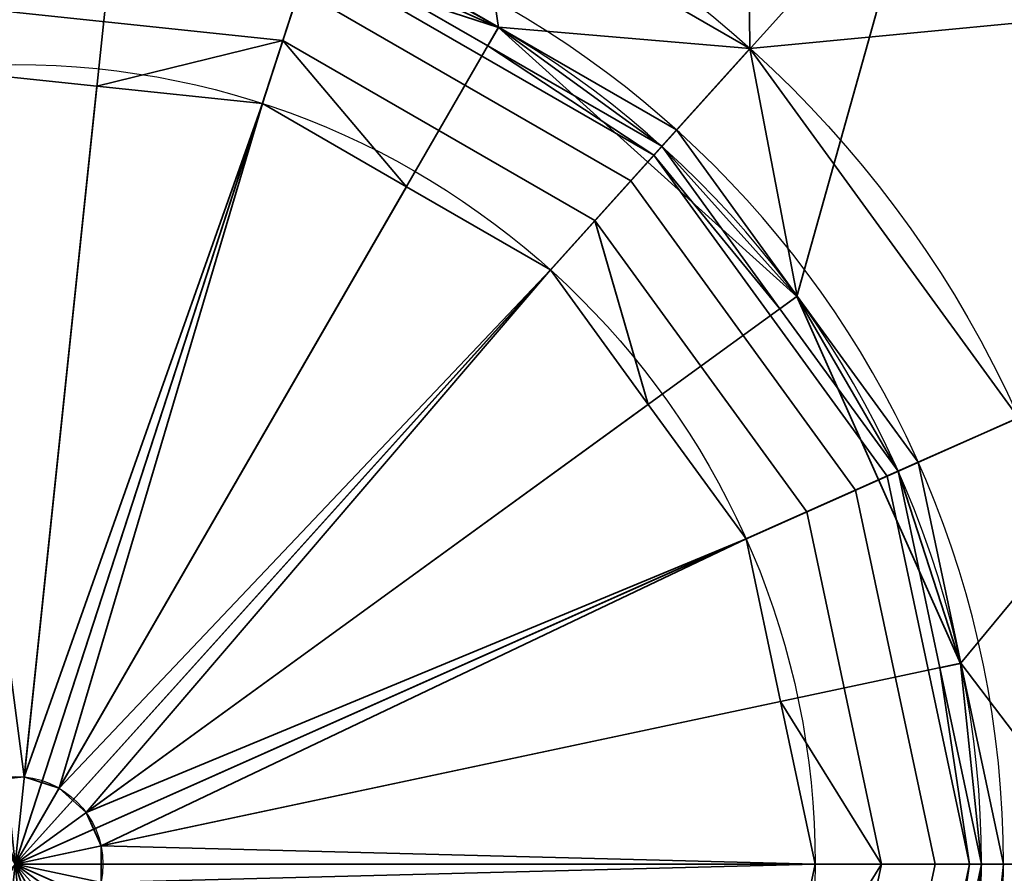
# Model space of a CAD drawing. Header units: millimetres. Extents: x -490 to 6690, y -115 to 132.
# Tile 351 of 656: x 1883.27 to 1887.75, y -35.43 to -31.54. Entities that reach past the tile are written whole.
import ezdxf

# ---------------------------------------------------------------- set-up
doc = ezdxf.new("R2010")
doc.units = ezdxf.units.MM
doc.layers.add('151', color=7, linetype='Continuous', true_color=0xffffff)

# ---------------------------------------------------------------- blocks, each defined once
blk = doc.blocks.new('UG_SURFACE_010')
at = {"layer": '151', "color": 252, "linetype": 'Continuous', "lineweight": 35}
for points in [[(1886.5956, -31.6755, 298), (1884.7951, -30.636, 298), (1883.9451, -28.7777, 298), (1886.575, -29.6322, 298)], [(1887.4321, -30.7466, 324), (1885.1813, -29.4472, 324), (1882.5967, -29.1755, 324), (1883.25, -35.3913, 324)], [(1886.5956, -31.6755, 298), (1886.575, -29.6322, 298), (1888.6299, -31.4825, 298)], [(1889.4165, -32.6458, 323.5), (1887.7666, -30.375, 323.5), (1887.4321, -30.7466, 324), (1888.9596, -32.8492, 324)], [(1885.4508, -31.5793, 298.5), (1884.6406, -31.1115, 298.5), (1884.7951, -30.636, 298), (1886.5956, -31.6755, 298)], [(1883.25, -35.3913, 324), (1889.5, -35.3913, 324), (1888.9596, -32.8492, 324), (1887.4321, -30.7466, 324)], [(1883.25, -35.3913, 320.2058), (1882.7796, -30.9159, 319), (1883.7101, -31.0137, 319)], [(1883.7101, -31.0137, 319), (1884.6406, -31.1115, 319), (1883.25, -35.3913, 320.2058)], [(1883.25, -35.3913, 320.2058), (1884.6406, -31.1115, 319), (1885.4508, -31.5793, 319)], [(1884.6406, -31.1115, 298.5), (1885.4508, -31.5793, 298.5), (1885.4508, -31.5793, 319), (1884.6406, -31.1115, 319)], [(1888.6299, -31.4825, 298), (1889.7547, -34.0086, 298), (1887.8177, -33.3576, 298), (1886.5956, -31.6755, 298)], [(1885.4508, -31.5793, 319), (1886.2611, -32.0471, 319), (1883.25, -35.3913, 320.2058)], [(1886.5956, -31.6755, 298), (1886.2611, -32.0471, 298.5), (1885.4508, -31.5793, 298.5)], [(1886.2611, -32.0471, 319), (1885.4508, -31.5793, 319), (1885.4508, -31.5793, 298.5), (1886.2611, -32.0471, 298.5)], [(1886.811, -32.804, 298.5), (1886.2611, -32.0471, 298.5), (1886.5956, -31.6755, 298)], [(1886.5956, -31.6755, 298), (1887.8177, -33.3576, 298), (1887.3609, -33.5609, 298.5), (1886.811, -32.804, 298.5)], [(1883.25, -35.3913, 320.2058), (1886.2611, -32.0471, 319), (1886.811, -32.804, 319)], [(1886.2611, -32.0471, 298.5), (1886.811, -32.804, 298.5), (1886.811, -32.804, 319), (1886.2611, -32.0471, 319)], [(1886.811, -32.804, 319), (1887.3609, -33.5609, 319), (1883.25, -35.3913, 320.2058)], [(1887.3609, -33.5609, 319), (1886.811, -32.804, 319), (1886.811, -32.804, 298.5), (1887.3609, -33.5609, 298.5)], [(1887.5555, -34.4761, 298.5), (1887.3609, -33.5609, 298.5), (1887.8177, -33.3576, 298), (1888.25, -35.3913, 298)], [(1883.25, -35.3913, 320.2058), (1887.3609, -33.5609, 319), (1887.5555, -34.4761, 319)], [(1887.3609, -33.5609, 298.5), (1887.5555, -34.4761, 298.5), (1887.5555, -34.4761, 319), (1887.3609, -33.5609, 319)], [(1887.5555, -34.4761, 319), (1887.75, -35.3913, 319), (1883.25, -35.3913, 320.2058)], [(1888.25, -35.3913, 298), (1887.75, -35.3913, 298.5), (1887.5555, -34.4761, 298.5)], [(1887.75, -35.3913, 319), (1887.5555, -34.4761, 319), (1887.5555, -34.4761, 298.5), (1887.75, -35.3913, 298.5)], [(1880.125, -40.8039, 324), (1882.5967, -41.607, 324), (1885.1813, -41.3354, 324), (1883.25, -35.3913, 324)], [(1883.7101, -39.7688, 319), (1882.7796, -39.8666, 319), (1883.25, -35.3913, 320.2058)], [(1885.1813, -41.3354, 324), (1887.4321, -40.0359, 324), (1888.9596, -37.9334, 324), (1883.25, -35.3913, 324)], [(1888.9596, -37.9334, 324), (1889.3634, -36.6907, 324), (1889.5, -35.3913, 324), (1883.25, -35.3913, 324)], [(1883.25, -35.3913, 320.2058), (1887.75, -35.3913, 319), (1887.6517, -36.3269, 319)], [(1883.25, -35.3913, 320.2058), (1887.3609, -37.2216, 319), (1886.811, -37.9785, 319)], [(1883.25, -35.3913, 320.2058), (1886.2611, -38.7354, 319), (1885.4508, -39.2032, 319)], [(1883.25, -35.3913, 320.2058), (1884.6406, -39.671, 319), (1883.7101, -39.7688, 319)], [(1885.4508, -39.2032, 319), (1884.6406, -39.671, 319), (1883.25, -35.3913, 320.2058)], [(1886.811, -37.9785, 319), (1886.2611, -38.7354, 319), (1883.25, -35.3913, 320.2058)], [(1887.6517, -36.3269, 319), (1887.3609, -37.2216, 319), (1883.25, -35.3913, 320.2058)], [(1887.6517, -36.3269, 298.5), (1887.75, -35.3913, 298.5), (1888.25, -35.3913, 298), (1888.1407, -36.4308, 298)], [(1887.75, -35.3913, 298.5), (1887.6517, -36.3269, 298.5), (1887.6517, -36.3269, 319), (1887.75, -35.3913, 319)]]:
    blk.add_3dface(points, dxfattribs=at)
blk = doc.blocks.new('UG_SURFACE_011')
at = {"layer": '151', "color": 252, "linetype": 'Continuous', "lineweight": 35}
for points in [[(1880.125, -29.9786, 1742), (1882.5967, -29.1755, 1742), (1885.1813, -29.4472, 1742), (1883.25, -35.3913, 1742)], [(1885.1504, -29.5423, 1778), (1882.6071, -29.275, 1778), (1883.7099, -31.0154, 1778), (1885.45, -31.5807, 1778)], [(1885.1813, -29.4472, 1742), (1887.4321, -30.7466, 1742), (1888.9596, -32.8492, 1742), (1883.25, -35.3913, 1742)], [(1887.3651, -30.8209, 1778), (1885.1504, -29.5423, 1778), (1885.45, -31.5807, 1778), (1886.8097, -32.805, 1778)], [(1887.7666, -30.375, 1742.4999), (1889.4165, -32.6458, 1742.4999), (1888.9596, -32.8492, 1742), (1887.4321, -30.7466, 1742)], [(1887.6679, -30.4847, 1776.5), (1887.4321, -30.7466, 1777), (1888.3064, -31.7176, 1777)], [(1888.3064, -31.7176, 1777), (1888.7109, -31.4237, 1776.5), (1887.6679, -30.4847, 1776.5)], [(1888.3064, -31.7176, 1777), (1887.4321, -30.7466, 1777), (1887.3651, -30.8209, 1777), (1888.2254, -31.7764, 1777)], [(1888.8683, -32.8898, 1778), (1887.3651, -30.8209, 1778), (1886.8097, -32.805, 1778), (1887.5538, -34.4765, 1778)], [(1888.2254, -31.7764, 1777), (1887.3651, -30.8209, 1778), (1888.8683, -32.8898, 1778)], [(1888.2254, -31.7764, 1777), (1887.3651, -30.8209, 1777), (1887.3651, -30.8209, 1778)], [(1885.45, -31.5807, 1778), (1883.7099, -31.0154, 1778), (1884.6097, -31.2066, 1798.0192)], [(1882.8377, -31.4678, 1798.8577), (1884.469, -31.6393, 1798.8577), (1884.5443, -31.408, 1798.6346), (1882.8123, -31.226, 1798.6346)], [(1885.402, -31.664, 1798.0192), (1884.6097, -31.2066, 1798.0192), (1884.5929, -31.2584, 1798.3446), (1886.1578, -32.1619, 1798.3446)], [(1884.6097, -31.2066, 1798.0192), (1885.402, -31.664, 1798.0192), (1885.45, -31.5807, 1778)], [(1884.5443, -31.408, 1798.6346), (1886.0525, -32.2788, 1798.6346), (1886.1578, -32.1619, 1798.3446), (1884.5929, -31.2584, 1798.3446)], [(1884.469, -31.6393, 1798.8577), (1885.8898, -32.4595, 1798.8577), (1886.0525, -32.2788, 1798.6346), (1884.5443, -31.408, 1798.6346)], [(1884.469, -31.6393, 1798.8577), (1882.8377, -31.4678, 1798.8577), (1882.8692, -31.7687, 1798.9894), (1883.6224, -31.8478, 1798.9894)], [(1885.45, -31.5807, 1778), (1885.402, -31.664, 1798.0192), (1886.1942, -32.1214, 1798.0192)], [(1886.1942, -32.1214, 1798.0192), (1886.8097, -32.805, 1778), (1885.45, -31.5807, 1778)], [(1883.6224, -31.8478, 1798.9894), (1884.3756, -31.927, 1798.9894), (1884.469, -31.6393, 1798.8577)], [(1884.469, -31.6393, 1798.8577), (1884.3756, -31.927, 1798.9894), (1885.0315, -32.3057, 1798.9894)], [(1885.0315, -32.3057, 1798.9894), (1885.6874, -32.6843, 1798.9894), (1885.8898, -32.4595, 1798.8577), (1884.469, -31.6393, 1798.8577)], [(1886.1578, -32.1619, 1798.3446), (1886.1942, -32.1214, 1798.0192), (1885.402, -31.664, 1798.0192)], [(1882.8692, -31.7687, 1798.9894), (1883.1264, -35.0108, 1799.8), (1883.2918, -34.9935, 1799.8)], [(1883.2918, -34.9935, 1799.8), (1883.6224, -31.8478, 1798.9894), (1882.8692, -31.7687, 1798.9894)], [(1884.3756, -31.927, 1798.9894), (1883.6224, -31.8478, 1798.9894), (1883.2918, -34.9935, 1799.8)], [(1883.2918, -34.9935, 1799.8), (1883.45, -35.0449, 1799.8), (1884.3756, -31.927, 1798.9894)], [(1883.45, -35.0449, 1799.8), (1885.0315, -32.3057, 1798.9894), (1884.3756, -31.927, 1798.9894)], [(1886.7319, -32.8615, 1798.0192), (1886.1942, -32.1214, 1798.0192), (1886.1578, -32.1619, 1798.3446)], [(1886.1942, -32.1214, 1798.0192), (1886.7319, -32.8615, 1798.0192), (1886.8097, -32.805, 1778)], [(1886.0525, -32.2788, 1798.6346), (1887.0761, -33.6878, 1798.6346), (1887.2199, -33.6238, 1798.3446), (1886.1578, -32.1619, 1798.3446)], [(1886.1578, -32.1619, 1798.3446), (1887.2199, -33.6238, 1798.3446), (1887.2696, -33.6016, 1798.0192), (1886.7319, -32.8615, 1798.0192)], [(1885.6874, -32.6843, 1798.9894), (1885.0315, -32.3057, 1798.9894), (1883.45, -35.0449, 1799.8)], [(1885.8898, -32.4595, 1798.8577), (1886.8539, -33.7867, 1798.8577), (1887.0761, -33.6878, 1798.6346), (1886.0525, -32.2788, 1798.6346)], [(1885.8898, -32.4595, 1798.8577), (1885.6874, -32.6843, 1798.9894), (1886.1325, -33.297, 1798.9894)], [(1886.1325, -33.297, 1798.9894), (1886.5776, -33.9097, 1798.9894), (1886.8539, -33.7867, 1798.8577), (1885.8898, -32.4595, 1798.8577)], [(1883.45, -35.0449, 1799.8), (1883.5737, -35.1561, 1799.8), (1885.6874, -32.6843, 1798.9894)], [(1883.5737, -35.1561, 1799.8), (1886.1325, -33.297, 1798.9894), (1885.6874, -32.6843, 1798.9894)], [(1886.8097, -32.805, 1778), (1886.7319, -32.8615, 1798.0192), (1887.2696, -33.6016, 1798.0192)], [(1887.5538, -34.4765, 1778), (1886.8097, -32.805, 1778), (1887.2696, -33.6016, 1798.0192)], [(1888.9596, -32.8492, 1742), (1889.5, -35.3913, 1742), (1888.9596, -37.9334, 1742), (1883.25, -35.3913, 1742)], [(1887.5538, -34.4765, 1778), (1887.65, -35.3913, 1778), (1889.4, -35.3913, 1778), (1888.8683, -32.8898, 1778)], [(1886.5776, -33.9097, 1798.9894), (1886.1325, -33.297, 1798.9894), (1883.5737, -35.1561, 1799.8)], [(1887.4598, -34.4964, 1798.0192), (1887.2696, -33.6016, 1798.0192), (1887.2199, -33.6238, 1798.3446), (1887.5955, -35.3913, 1798.3446)], [(1887.2696, -33.6016, 1798.0192), (1887.4598, -34.4964, 1798.0192), (1887.5538, -34.4765, 1778)], [(1887.0761, -33.6878, 1798.6346), (1887.4382, -35.3913, 1798.6346), (1887.5955, -35.3913, 1798.3446), (1887.2199, -33.6238, 1798.3446)], [(1886.8539, -33.7867, 1798.8577), (1887.195, -35.3913, 1798.8577), (1887.4382, -35.3913, 1798.6346), (1887.0761, -33.6878, 1798.6346)], [(1887.195, -35.3913, 1798.8577), (1886.8539, -33.7867, 1798.8577), (1886.5776, -33.9097, 1798.9894), (1886.7351, -34.6505, 1798.9894)], [(1886.5776, -33.9097, 1798.9894), (1883.5737, -35.1561, 1799.8), (1883.6412, -35.3081, 1799.8)], [(1883.6412, -35.3081, 1799.8), (1886.7351, -34.6505, 1798.9894), (1886.5776, -33.9097, 1798.9894)], [(1887.5538, -34.4765, 1778), (1887.4598, -34.4964, 1798.0192), (1887.65, -35.3913, 1798.0192)], [(1887.5955, -35.3913, 1798.3446), (1887.65, -35.3913, 1798.0192), (1887.4598, -34.4964, 1798.0192)], [(1887.65, -35.3913, 1798.0192), (1887.65, -35.3913, 1778), (1887.5538, -34.4765, 1778)], [(1886.8926, -35.3913, 1798.9894), (1886.7351, -34.6505, 1798.9894), (1883.6412, -35.3081, 1799.8)], [(1886.7351, -34.6505, 1798.9894), (1886.8926, -35.3913, 1798.9894), (1887.195, -35.3913, 1798.8577)], [(1883.45, -35.0449, 1799.8), (1883.2918, -34.9935, 1799.8), (1883.1264, -35.0108, 1799.8), (1883.25, -35.3913, 1799.8)], [(1883.6412, -35.3081, 1799.8), (1883.5737, -35.1561, 1799.8), (1883.45, -35.0449, 1799.8), (1883.25, -35.3913, 1799.8)], [(1883.5737, -35.6264, 1799.8), (1883.6412, -35.4744, 1799.8), (1883.6412, -35.3081, 1799.8), (1883.25, -35.3913, 1799.8)], [(1886.8926, -35.3913, 1798.9894), (1883.6412, -35.3081, 1799.8), (1883.6412, -35.4744, 1799.8)], [(1885.1813, -41.3354, 1742), (1882.5967, -41.607, 1742), (1880.125, -40.8039, 1742), (1883.25, -35.3913, 1742)], [(1882.9824, -35.6885, 1799.8), (1883.1264, -35.7717, 1799.8), (1883.2918, -35.7891, 1799.8), (1883.25, -35.3913, 1799.8)], [(1883.2918, -35.7891, 1799.8), (1883.45, -35.7377, 1799.8), (1883.5737, -35.6264, 1799.8), (1883.25, -35.3913, 1799.8)], [(1888.9596, -37.9334, 1742), (1887.4321, -40.0359, 1742), (1885.1813, -41.3354, 1742), (1883.25, -35.3913, 1742)], [(1883.6412, -35.4744, 1799.8), (1886.7351, -36.132, 1798.9894), (1886.8926, -35.3913, 1798.9894)], [(1886.7351, -36.132, 1798.9894), (1886.5776, -36.8728, 1798.9894), (1886.8539, -36.9959, 1798.8577), (1887.195, -35.3913, 1798.8577)], [(1887.195, -35.3913, 1798.8577), (1886.8926, -35.3913, 1798.9894), (1886.7351, -36.132, 1798.9894)], [(1887.195, -35.3913, 1798.8577), (1886.8539, -36.9959, 1798.8577), (1887.0761, -37.0948, 1798.6346), (1887.4382, -35.3913, 1798.6346)], [(1887.4382, -35.3913, 1798.6346), (1887.0761, -37.0948, 1798.6346), (1887.2199, -37.1588, 1798.3446), (1887.5955, -35.3913, 1798.3446)], [(1887.5955, -35.3913, 1798.3446), (1887.2199, -37.1588, 1798.3446), (1887.2696, -37.1809, 1798.0192), (1887.4598, -36.2861, 1798.0192)], [(1887.4598, -36.2861, 1798.0192), (1887.65, -35.3913, 1798.0192), (1887.5955, -35.3913, 1798.3446)], [(1887.65, -35.3913, 1798.0192), (1887.4598, -36.2861, 1798.0192), (1887.5538, -36.3061, 1778)], [(1887.5538, -36.3061, 1778), (1887.65, -35.3913, 1778), (1887.65, -35.3913, 1798.0192)], [(1888.8683, -37.8927, 1778), (1889.4, -35.3913, 1778), (1887.65, -35.3913, 1778), (1887.5538, -36.3061, 1778)]]:
    blk.add_3dface(points, dxfattribs=at)
blk = doc.blocks.new('UG_SURFACE_012')
at = {"layer": '151', "color": 252, "linetype": 'Continuous', "lineweight": 35}
for points in [[(1886.5956, -31.6755, 1778), (1884.7951, -30.636, 1778), (1883.9451, -28.7777, 1778), (1886.575, -29.6322, 1778)], [(1887.4321, -30.7466, 1804), (1885.1813, -29.4472, 1804), (1882.5967, -29.1755, 1804), (1883.25, -35.3913, 1804)], [(1886.5956, -31.6755, 1778), (1886.575, -29.6322, 1778), (1888.6299, -31.4825, 1778)], [(1889.4165, -32.6458, 1803.5001), (1887.7666, -30.375, 1803.5001), (1887.4321, -30.7466, 1804), (1888.9596, -32.8492, 1804)], [(1885.4508, -31.5793, 1778.5), (1884.6406, -31.1115, 1778.5), (1884.7951, -30.636, 1778), (1886.5956, -31.6755, 1778)], [(1883.25, -35.3913, 1804), (1889.5, -35.3913, 1804), (1888.9596, -32.8492, 1804), (1887.4321, -30.7466, 1804)], [(1883.25, -35.3913, 1800.2058), (1882.7796, -30.9159, 1799), (1883.7101, -31.0137, 1799)], [(1883.7101, -31.0137, 1799), (1884.6406, -31.1115, 1799), (1883.25, -35.3913, 1800.2058)], [(1883.25, -35.3913, 1800.2058), (1884.6406, -31.1115, 1799), (1885.4508, -31.5793, 1799)], [(1884.6406, -31.1115, 1778.5), (1885.4508, -31.5793, 1778.5), (1885.4508, -31.5793, 1799), (1884.6406, -31.1115, 1799)], [(1888.6299, -31.4825, 1778), (1889.7547, -34.0086, 1778), (1887.8177, -33.3576, 1778), (1886.5956, -31.6755, 1778)], [(1885.4508, -31.5793, 1799), (1886.2611, -32.0471, 1799), (1883.25, -35.3913, 1800.2058)], [(1886.5956, -31.6755, 1778), (1886.2611, -32.0471, 1778.5), (1885.4508, -31.5793, 1778.5)], [(1886.2611, -32.0471, 1799), (1885.4508, -31.5793, 1799), (1885.4508, -31.5793, 1778.5), (1886.2611, -32.0471, 1778.5)], [(1886.811, -32.804, 1778.5), (1886.2611, -32.0471, 1778.5), (1886.5956, -31.6755, 1778)], [(1886.5956, -31.6755, 1778), (1887.8177, -33.3576, 1778), (1887.3609, -33.5609, 1778.5), (1886.811, -32.804, 1778.5)], [(1883.25, -35.3913, 1800.2058), (1886.2611, -32.0471, 1799), (1886.811, -32.804, 1799)], [(1886.2611, -32.0471, 1778.5), (1886.811, -32.804, 1778.5), (1886.811, -32.804, 1799), (1886.2611, -32.0471, 1799)], [(1886.811, -32.804, 1799), (1887.3609, -33.5609, 1799), (1883.25, -35.3913, 1800.2058)], [(1887.3609, -33.5609, 1799), (1886.811, -32.804, 1799), (1886.811, -32.804, 1778.5), (1887.3609, -33.5609, 1778.5)], [(1887.5555, -34.4761, 1778.5), (1887.3609, -33.5609, 1778.5), (1887.8177, -33.3576, 1778), (1888.25, -35.3913, 1778)], [(1883.25, -35.3913, 1800.2058), (1887.3609, -33.5609, 1799), (1887.5555, -34.4761, 1799)], [(1887.3609, -33.5609, 1778.5), (1887.5555, -34.4761, 1778.5), (1887.5555, -34.4761, 1799), (1887.3609, -33.5609, 1799)], [(1887.5555, -34.4761, 1799), (1887.75, -35.3913, 1799), (1883.25, -35.3913, 1800.2058)], [(1888.25, -35.3913, 1778), (1887.75, -35.3913, 1778.5), (1887.5555, -34.4761, 1778.5)], [(1887.75, -35.3913, 1799), (1887.5555, -34.4761, 1799), (1887.5555, -34.4761, 1778.5), (1887.75, -35.3913, 1778.5)], [(1880.125, -40.8039, 1804), (1882.5967, -41.607, 1804), (1885.1813, -41.3354, 1804), (1883.25, -35.3913, 1804)], [(1883.7101, -39.7688, 1799), (1882.7796, -39.8666, 1799), (1883.25, -35.3913, 1800.2058)], [(1885.1813, -41.3354, 1804), (1887.4321, -40.0359, 1804), (1888.9596, -37.9334, 1804), (1883.25, -35.3913, 1804)], [(1888.9596, -37.9334, 1804), (1889.3634, -36.6907, 1804), (1889.5, -35.3913, 1804), (1883.25, -35.3913, 1804)], [(1883.25, -35.3913, 1800.2058), (1887.75, -35.3913, 1799), (1887.6517, -36.3269, 1799)], [(1883.25, -35.3913, 1800.2058), (1887.3609, -37.2216, 1799), (1886.811, -37.9785, 1799)], [(1883.25, -35.3913, 1800.2058), (1886.2611, -38.7354, 1799), (1885.4508, -39.2032, 1799)], [(1883.25, -35.3913, 1800.2058), (1884.6406, -39.671, 1799), (1883.7101, -39.7688, 1799)], [(1885.4508, -39.2032, 1799), (1884.6406, -39.671, 1799), (1883.25, -35.3913, 1800.2058)], [(1886.811, -37.9785, 1799), (1886.2611, -38.7354, 1799), (1883.25, -35.3913, 1800.2058)], [(1887.6517, -36.3269, 1799), (1887.3609, -37.2216, 1799), (1883.25, -35.3913, 1800.2058)], [(1887.6517, -36.3269, 1778.5), (1887.75, -35.3913, 1778.5), (1888.25, -35.3913, 1778), (1888.1407, -36.4308, 1778)], [(1887.75, -35.3913, 1778.5), (1887.6517, -36.3269, 1778.5), (1887.6517, -36.3269, 1799), (1887.75, -35.3913, 1799)]]:
    blk.add_3dface(points, dxfattribs=at)
blk = doc.blocks.new('UG_SURFACE_013')
at = {"layer": '151', "color": 252, "linetype": 'Continuous', "lineweight": 35}
for points in [[(1880.125, -29.9786, 262), (1882.5967, -29.1755, 262), (1885.1813, -29.4472, 262), (1883.25, -35.3913, 262)], [(1885.1504, -29.5423, 298), (1882.6071, -29.275, 298), (1883.7099, -31.0154, 298), (1885.45, -31.5807, 298)], [(1885.1813, -29.4472, 262), (1887.4321, -30.7466, 262), (1888.9596, -32.8492, 262), (1883.25, -35.3913, 262)], [(1887.3651, -30.8209, 298), (1885.1504, -29.5423, 298), (1885.45, -31.5807, 298), (1886.8097, -32.805, 298)], [(1887.7666, -30.375, 262.5), (1889.4165, -32.6458, 262.5), (1888.9596, -32.8492, 262), (1887.4321, -30.7466, 262)], [(1887.6679, -30.4847, 296.5), (1887.4321, -30.7466, 297), (1888.3064, -31.7176, 297)], [(1888.3064, -31.7176, 297), (1888.7109, -31.4237, 296.5), (1887.6679, -30.4847, 296.5)], [(1888.3064, -31.7176, 297), (1887.4321, -30.7466, 297), (1887.3651, -30.8209, 297), (1888.2254, -31.7764, 297)], [(1888.8683, -32.8898, 298), (1887.3651, -30.8209, 298), (1886.8097, -32.805, 298), (1887.5538, -34.4765, 298)], [(1888.2254, -31.7764, 297), (1887.3651, -30.8209, 298), (1888.8683, -32.8898, 298)], [(1888.2254, -31.7764, 297), (1887.3651, -30.8209, 297), (1887.3651, -30.8209, 298)], [(1884.6097, -31.2066, 318.0192), (1885.45, -31.5807, 298), (1883.7099, -31.0154, 298)], [(1882.8377, -31.4678, 318.8576), (1884.469, -31.6393, 318.8576), (1884.5443, -31.408, 318.6346), (1882.8123, -31.226, 318.6346)], [(1885.402, -31.664, 318.0192), (1884.6097, -31.2066, 318.0192), (1884.5929, -31.2584, 318.3447), (1886.1578, -32.1619, 318.3447)], [(1884.6097, -31.2066, 318.0192), (1885.402, -31.664, 318.0192), (1885.45, -31.5807, 298)], [(1884.5443, -31.408, 318.6346), (1886.0525, -32.2788, 318.6346), (1886.1578, -32.1619, 318.3447), (1884.5929, -31.2584, 318.3447)], [(1884.469, -31.6393, 318.8576), (1885.8898, -32.4595, 318.8576), (1886.0525, -32.2788, 318.6346), (1884.5443, -31.408, 318.6346)], [(1884.469, -31.6393, 318.8576), (1882.8377, -31.4678, 318.8576), (1882.8692, -31.7687, 318.9894), (1883.6224, -31.8478, 318.9894)], [(1885.45, -31.5807, 298), (1885.402, -31.664, 318.0192), (1886.1942, -32.1214, 318.0192)], [(1886.1942, -32.1214, 318.0192), (1886.8097, -32.805, 298), (1885.45, -31.5807, 298)], [(1883.6224, -31.8478, 318.9894), (1884.3756, -31.927, 318.9894), (1884.469, -31.6393, 318.8576)], [(1884.469, -31.6393, 318.8576), (1884.3756, -31.927, 318.9894), (1885.0315, -32.3057, 318.9894)], [(1885.0315, -32.3057, 318.9894), (1885.6874, -32.6843, 318.9894), (1885.8898, -32.4595, 318.8576), (1884.469, -31.6393, 318.8576)], [(1886.1578, -32.1619, 318.3447), (1886.1942, -32.1214, 318.0192), (1885.402, -31.664, 318.0192)], [(1882.8692, -31.7687, 318.9894), (1883.1264, -35.0108, 319.8), (1883.2918, -34.9935, 319.8)], [(1883.2918, -34.9935, 319.8), (1883.6224, -31.8478, 318.9894), (1882.8692, -31.7687, 318.9894)], [(1884.3756, -31.927, 318.9894), (1883.6224, -31.8478, 318.9894), (1883.2918, -34.9935, 319.8)], [(1883.2918, -34.9935, 319.8), (1883.45, -35.0449, 319.8), (1884.3756, -31.927, 318.9894)], [(1883.45, -35.0449, 319.8), (1885.0315, -32.3057, 318.9894), (1884.3756, -31.927, 318.9894)], [(1886.7319, -32.8615, 318.0192), (1886.1942, -32.1214, 318.0192), (1886.1578, -32.1619, 318.3447)], [(1886.1942, -32.1214, 318.0192), (1886.7319, -32.8615, 318.0192), (1886.8097, -32.805, 298)], [(1886.0525, -32.2788, 318.6346), (1887.0761, -33.6878, 318.6346), (1887.2199, -33.6238, 318.3447), (1886.1578, -32.1619, 318.3447)], [(1886.1578, -32.1619, 318.3447), (1887.2199, -33.6238, 318.3447), (1887.2696, -33.6016, 318.0192), (1886.7319, -32.8615, 318.0192)], [(1885.6874, -32.6843, 318.9894), (1885.0315, -32.3057, 318.9894), (1883.45, -35.0449, 319.8)], [(1885.8898, -32.4595, 318.8576), (1886.8539, -33.7867, 318.8576), (1887.0761, -33.6878, 318.6346), (1886.0525, -32.2788, 318.6346)], [(1885.8898, -32.4595, 318.8576), (1885.6874, -32.6843, 318.9894), (1886.1325, -33.297, 318.9894)], [(1886.1325, -33.297, 318.9894), (1886.5776, -33.9097, 318.9894), (1886.8539, -33.7867, 318.8576), (1885.8898, -32.4595, 318.8576)], [(1885.6874, -32.6843, 318.9894), (1883.45, -35.0449, 319.8), (1883.5737, -35.1561, 319.8)], [(1883.5737, -35.1561, 319.8), (1886.1325, -33.297, 318.9894), (1885.6874, -32.6843, 318.9894)], [(1886.8097, -32.805, 298), (1886.7319, -32.8615, 318.0192), (1887.2696, -33.6016, 318.0192)], [(1887.2696, -33.6016, 318.0192), (1887.5538, -34.4765, 298), (1886.8097, -32.805, 298)], [(1888.9596, -32.8492, 262), (1889.5, -35.3913, 262), (1888.9596, -37.9334, 262), (1883.25, -35.3913, 262)], [(1887.5538, -34.4765, 298), (1887.65, -35.3913, 298), (1889.4, -35.3913, 298), (1888.8683, -32.8898, 298)], [(1886.5776, -33.9097, 318.9894), (1886.1325, -33.297, 318.9894), (1883.5737, -35.1561, 319.8)], [(1887.4598, -34.4964, 318.0192), (1887.2696, -33.6016, 318.0192), (1887.2199, -33.6238, 318.3447), (1887.5955, -35.3913, 318.3447)], [(1887.2696, -33.6016, 318.0192), (1887.4598, -34.4964, 318.0192), (1887.5538, -34.4765, 298)], [(1887.0761, -33.6878, 318.6346), (1887.4382, -35.3913, 318.6346), (1887.5955, -35.3913, 318.3447), (1887.2199, -33.6238, 318.3447)], [(1886.8539, -33.7867, 318.8576), (1887.195, -35.3913, 318.8576), (1887.4382, -35.3913, 318.6346), (1887.0761, -33.6878, 318.6346)], [(1887.195, -35.3913, 318.8576), (1886.8539, -33.7867, 318.8576), (1886.5776, -33.9097, 318.9894), (1886.7351, -34.6505, 318.9894)], [(1886.5776, -33.9097, 318.9894), (1883.5737, -35.1561, 319.8), (1883.6412, -35.3081, 319.8)], [(1883.6412, -35.3081, 319.8), (1886.7351, -34.6505, 318.9894), (1886.5776, -33.9097, 318.9894)], [(1887.5538, -34.4765, 298), (1887.4598, -34.4964, 318.0192), (1887.65, -35.3913, 318.0192)], [(1887.5955, -35.3913, 318.3447), (1887.65, -35.3913, 318.0192), (1887.4598, -34.4964, 318.0192)], [(1887.65, -35.3913, 318.0192), (1887.65, -35.3913, 298), (1887.5538, -34.4765, 298)], [(1886.8926, -35.3913, 318.9894), (1886.7351, -34.6505, 318.9894), (1883.6412, -35.3081, 319.8)], [(1886.7351, -34.6505, 318.9894), (1886.8926, -35.3913, 318.9894), (1887.195, -35.3913, 318.8576)], [(1883.45, -35.0449, 319.8), (1883.2918, -34.9935, 319.8), (1883.1264, -35.0108, 319.8), (1883.25, -35.3913, 319.8)], [(1883.6412, -35.3081, 319.8), (1883.5737, -35.1561, 319.8), (1883.45, -35.0449, 319.8), (1883.25, -35.3913, 319.8)], [(1883.5737, -35.6264, 319.8), (1883.6412, -35.4744, 319.8), (1883.6412, -35.3081, 319.8), (1883.25, -35.3913, 319.8)], [(1886.8926, -35.3913, 318.9894), (1883.6412, -35.3081, 319.8), (1883.6412, -35.4744, 319.8)], [(1885.1813, -41.3354, 262), (1882.5967, -41.607, 262), (1880.125, -40.8039, 262), (1883.25, -35.3913, 262)], [(1882.9824, -35.6885, 319.8), (1883.1264, -35.7717, 319.8), (1883.2918, -35.7891, 319.8), (1883.25, -35.3913, 319.8)], [(1883.2918, -35.7891, 319.8), (1883.45, -35.7377, 319.8), (1883.5737, -35.6264, 319.8), (1883.25, -35.3913, 319.8)], [(1888.9596, -37.9334, 262), (1887.4321, -40.0359, 262), (1885.1813, -41.3354, 262), (1883.25, -35.3913, 262)], [(1883.6412, -35.4744, 319.8), (1886.7351, -36.132, 318.9894), (1886.8926, -35.3913, 318.9894)], [(1886.7351, -36.132, 318.9894), (1886.5776, -36.8728, 318.9894), (1886.8539, -36.9959, 318.8576), (1887.195, -35.3913, 318.8576)], [(1887.195, -35.3913, 318.8576), (1886.8926, -35.3913, 318.9894), (1886.7351, -36.132, 318.9894)], [(1887.195, -35.3913, 318.8576), (1886.8539, -36.9959, 318.8576), (1887.0761, -37.0948, 318.6346), (1887.4382, -35.3913, 318.6346)], [(1887.4382, -35.3913, 318.6346), (1887.0761, -37.0948, 318.6346), (1887.2199, -37.1588, 318.3447), (1887.5955, -35.3913, 318.3447)], [(1887.5955, -35.3913, 318.3447), (1887.2199, -37.1588, 318.3447), (1887.2696, -37.1809, 318.0192), (1887.4598, -36.2861, 318.0192)], [(1887.4598, -36.2861, 318.0192), (1887.65, -35.3913, 318.0192), (1887.5955, -35.3913, 318.3447)], [(1887.65, -35.3913, 318.0192), (1887.4598, -36.2861, 318.0192), (1887.5538, -36.3061, 298)], [(1887.5538, -36.3061, 298), (1887.65, -35.3913, 298), (1887.65, -35.3913, 318.0192)], [(1888.8683, -37.8927, 298), (1889.4, -35.3913, 298), (1887.65, -35.3913, 298), (1887.5538, -36.3061, 298)]]:
    blk.add_3dface(points, dxfattribs=at)
blk = doc.blocks.new('UG_SURFACE_014')
at = {"layer": '151', "color": 252, "linetype": 'Continuous', "lineweight": 35}
for points in [[(1880.125, -29.9786, 1204), (1882.5967, -29.1755, 1204), (1885.1813, -29.4472, 1204), (1883.25, -35.3913, 1204)], [(1885.1504, -29.5423, 1240), (1882.6071, -29.275, 1240), (1883.7099, -31.0154, 1240), (1885.45, -31.5807, 1240)], [(1885.1813, -29.4472, 1204), (1887.4321, -30.7466, 1204), (1888.9596, -32.8492, 1204), (1883.25, -35.3913, 1204)], [(1887.3651, -30.8209, 1240), (1885.1504, -29.5423, 1240), (1885.45, -31.5807, 1240), (1886.8097, -32.805, 1240)], [(1887.7666, -30.375, 1204.5), (1889.4165, -32.6458, 1204.5), (1888.9596, -32.8492, 1204), (1887.4321, -30.7466, 1204)], [(1887.6679, -30.4847, 1238.5), (1887.4321, -30.7466, 1239), (1888.3064, -31.7176, 1239)], [(1888.3064, -31.7176, 1239), (1888.7109, -31.4237, 1238.5), (1887.6679, -30.4847, 1238.5)], [(1888.3064, -31.7176, 1239), (1887.4321, -30.7466, 1239), (1887.3651, -30.8209, 1239), (1888.2254, -31.7764, 1239)], [(1888.8683, -32.8898, 1240), (1887.3651, -30.8209, 1240), (1886.8097, -32.805, 1240), (1887.5538, -34.4765, 1240)], [(1888.2254, -31.7764, 1239), (1887.3651, -30.8209, 1240), (1888.8683, -32.8898, 1240)], [(1888.2254, -31.7764, 1239), (1887.3651, -30.8209, 1239), (1887.3651, -30.8209, 1240)], [(1885.45, -31.5807, 1240), (1883.7099, -31.0154, 1240), (1884.6097, -31.2066, 1260.0192)], [(1882.8377, -31.4678, 1260.8576), (1884.469, -31.6393, 1260.8576), (1884.5443, -31.408, 1260.6347), (1882.8123, -31.226, 1260.6347)], [(1885.402, -31.664, 1260.0192), (1884.6097, -31.2066, 1260.0192), (1884.5929, -31.2584, 1260.3446), (1886.1578, -32.1619, 1260.3446)], [(1884.6097, -31.2066, 1260.0192), (1885.402, -31.664, 1260.0192), (1885.45, -31.5807, 1240)], [(1884.5443, -31.408, 1260.6347), (1886.0525, -32.2788, 1260.6347), (1886.1578, -32.1619, 1260.3446), (1884.5929, -31.2584, 1260.3446)], [(1884.469, -31.6393, 1260.8576), (1885.8898, -32.4595, 1260.8576), (1886.0525, -32.2788, 1260.6347), (1884.5443, -31.408, 1260.6347)], [(1884.469, -31.6393, 1260.8576), (1882.8377, -31.4678, 1260.8576), (1882.8692, -31.7687, 1260.9893), (1883.6224, -31.8478, 1260.9893)], [(1885.45, -31.5807, 1240), (1885.402, -31.664, 1260.0192), (1886.1942, -32.1214, 1260.0192)], [(1886.1942, -32.1214, 1260.0192), (1886.8097, -32.805, 1240), (1885.45, -31.5807, 1240)], [(1883.6224, -31.8478, 1260.9893), (1884.3756, -31.927, 1260.9893), (1884.469, -31.6393, 1260.8576)], [(1884.469, -31.6393, 1260.8576), (1884.3756, -31.927, 1260.9893), (1885.0315, -32.3057, 1260.9893)], [(1885.0315, -32.3057, 1260.9893), (1885.6874, -32.6843, 1260.9893), (1885.8898, -32.4595, 1260.8576), (1884.469, -31.6393, 1260.8576)], [(1886.1578, -32.1619, 1260.3446), (1886.1942, -32.1214, 1260.0192), (1885.402, -31.664, 1260.0192)], [(1882.8692, -31.7687, 1260.9893), (1883.1264, -35.0108, 1261.8001), (1883.2918, -34.9935, 1261.8001)], [(1883.2918, -34.9935, 1261.8001), (1883.6224, -31.8478, 1260.9893), (1882.8692, -31.7687, 1260.9893)], [(1884.3756, -31.927, 1260.9893), (1883.6224, -31.8478, 1260.9893), (1883.2918, -34.9935, 1261.8001)], [(1883.2918, -34.9935, 1261.8001), (1883.45, -35.0449, 1261.8001), (1884.3756, -31.927, 1260.9893)], [(1883.45, -35.0449, 1261.8001), (1885.0315, -32.3057, 1260.9893), (1884.3756, -31.927, 1260.9893)], [(1886.7319, -32.8615, 1260.0192), (1886.1942, -32.1214, 1260.0192), (1886.1578, -32.1619, 1260.3446)], [(1886.1942, -32.1214, 1260.0192), (1886.7319, -32.8615, 1260.0192), (1886.8097, -32.805, 1240)], [(1886.0525, -32.2788, 1260.6347), (1887.0761, -33.6878, 1260.6347), (1887.2199, -33.6238, 1260.3446), (1886.1578, -32.1619, 1260.3446)], [(1886.1578, -32.1619, 1260.3446), (1887.2199, -33.6238, 1260.3446), (1887.2696, -33.6016, 1260.0192), (1886.7319, -32.8615, 1260.0192)], [(1885.6874, -32.6843, 1260.9893), (1885.0315, -32.3057, 1260.9893), (1883.45, -35.0449, 1261.8001)], [(1885.8898, -32.4595, 1260.8576), (1886.8539, -33.7867, 1260.8576), (1887.0761, -33.6878, 1260.6347), (1886.0525, -32.2788, 1260.6347)], [(1885.8898, -32.4595, 1260.8576), (1885.6874, -32.6843, 1260.9893), (1886.1325, -33.297, 1260.9893)], [(1886.1325, -33.297, 1260.9893), (1886.5776, -33.9097, 1260.9893), (1886.8539, -33.7867, 1260.8576), (1885.8898, -32.4595, 1260.8576)], [(1883.45, -35.0449, 1261.8001), (1883.5737, -35.1561, 1261.8001), (1885.6874, -32.6843, 1260.9893)], [(1883.5737, -35.1561, 1261.8001), (1886.1325, -33.297, 1260.9893), (1885.6874, -32.6843, 1260.9893)], [(1886.8097, -32.805, 1240), (1886.7319, -32.8615, 1260.0192), (1887.2696, -33.6016, 1260.0192)], [(1887.5538, -34.4765, 1240), (1886.8097, -32.805, 1240), (1887.2696, -33.6016, 1260.0192)], [(1888.9596, -32.8492, 1204), (1889.5, -35.3913, 1204), (1888.9596, -37.9334, 1204), (1883.25, -35.3913, 1204)], [(1887.5538, -34.4765, 1240), (1887.65, -35.3913, 1240), (1889.4, -35.3913, 1240), (1888.8683, -32.8898, 1240)], [(1886.5776, -33.9097, 1260.9893), (1886.1325, -33.297, 1260.9893), (1883.5737, -35.1561, 1261.8001)], [(1887.4598, -34.4964, 1260.0192), (1887.2696, -33.6016, 1260.0192), (1887.2199, -33.6238, 1260.3446), (1887.5955, -35.3913, 1260.3446)], [(1887.2696, -33.6016, 1260.0192), (1887.4598, -34.4964, 1260.0192), (1887.5538, -34.4765, 1240)], [(1887.0761, -33.6878, 1260.6347), (1887.4382, -35.3913, 1260.6347), (1887.5955, -35.3913, 1260.3446), (1887.2199, -33.6238, 1260.3446)], [(1886.8539, -33.7867, 1260.8576), (1887.195, -35.3913, 1260.8576), (1887.4382, -35.3913, 1260.6347), (1887.0761, -33.6878, 1260.6347)], [(1887.195, -35.3913, 1260.8576), (1886.8539, -33.7867, 1260.8576), (1886.5776, -33.9097, 1260.9893), (1886.7351, -34.6505, 1260.9893)], [(1886.5776, -33.9097, 1260.9893), (1883.5737, -35.1561, 1261.8001), (1883.6412, -35.3081, 1261.8001)], [(1883.6412, -35.3081, 1261.8001), (1886.7351, -34.6505, 1260.9893), (1886.5776, -33.9097, 1260.9893)], [(1887.5538, -34.4765, 1240), (1887.4598, -34.4964, 1260.0192), (1887.65, -35.3913, 1260.0192)], [(1887.5955, -35.3913, 1260.3446), (1887.65, -35.3913, 1260.0192), (1887.4598, -34.4964, 1260.0192)], [(1887.65, -35.3913, 1260.0192), (1887.65, -35.3913, 1240), (1887.5538, -34.4765, 1240)], [(1886.8926, -35.3913, 1260.9893), (1886.7351, -34.6505, 1260.9893), (1883.6412, -35.3081, 1261.8001)], [(1886.7351, -34.6505, 1260.9893), (1886.8926, -35.3913, 1260.9893), (1887.195, -35.3913, 1260.8576)], [(1883.45, -35.0449, 1261.8001), (1883.2918, -34.9935, 1261.8001), (1883.1264, -35.0108, 1261.8001), (1883.25, -35.3913, 1261.8001)], [(1883.6412, -35.3081, 1261.8001), (1883.5737, -35.1561, 1261.8001), (1883.45, -35.0449, 1261.8001), (1883.25, -35.3913, 1261.8001)], [(1883.5737, -35.6264, 1261.8001), (1883.6412, -35.4744, 1261.8001), (1883.6412, -35.3081, 1261.8001), (1883.25, -35.3913, 1261.8001)], [(1886.8926, -35.3913, 1260.9893), (1883.6412, -35.3081, 1261.8001), (1883.6412, -35.4744, 1261.8001)], [(1885.1813, -41.3354, 1204), (1882.5967, -41.607, 1204), (1880.125, -40.8039, 1204), (1883.25, -35.3913, 1204)], [(1882.9824, -35.6885, 1261.8001), (1883.1264, -35.7717, 1261.8001), (1883.2918, -35.7891, 1261.8001), (1883.25, -35.3913, 1261.8001)], [(1883.2918, -35.7891, 1261.8001), (1883.45, -35.7377, 1261.8001), (1883.5737, -35.6264, 1261.8001), (1883.25, -35.3913, 1261.8001)], [(1888.9596, -37.9334, 1204), (1887.4321, -40.0359, 1204), (1885.1813, -41.3354, 1204), (1883.25, -35.3913, 1204)], [(1883.6412, -35.4744, 1261.8001), (1886.7351, -36.132, 1260.9893), (1886.8926, -35.3913, 1260.9893)], [(1886.7351, -36.132, 1260.9893), (1886.5776, -36.8728, 1260.9893), (1886.8539, -36.9959, 1260.8576), (1887.195, -35.3913, 1260.8576)], [(1887.195, -35.3913, 1260.8576), (1886.8926, -35.3913, 1260.9893), (1886.7351, -36.132, 1260.9893)], [(1887.195, -35.3913, 1260.8576), (1886.8539, -36.9959, 1260.8576), (1887.0761, -37.0948, 1260.6347), (1887.4382, -35.3913, 1260.6347)], [(1887.4382, -35.3913, 1260.6347), (1887.0761, -37.0948, 1260.6347), (1887.2199, -37.1588, 1260.3446), (1887.5955, -35.3913, 1260.3446)], [(1887.5955, -35.3913, 1260.3446), (1887.2199, -37.1588, 1260.3446), (1887.2696, -37.1809, 1260.0192), (1887.4598, -36.2861, 1260.0192)], [(1887.4598, -36.2861, 1260.0192), (1887.65, -35.3913, 1260.0192), (1887.5955, -35.3913, 1260.3446)], [(1887.65, -35.3913, 1260.0192), (1887.4598, -36.2861, 1260.0192), (1887.5538, -36.3061, 1240)], [(1887.5538, -36.3061, 1240), (1887.65, -35.3913, 1240), (1887.65, -35.3913, 1260.0192)], [(1888.8683, -37.8927, 1240), (1889.4, -35.3913, 1240), (1887.65, -35.3913, 1240), (1887.5538, -36.3061, 1240)]]:
    blk.add_3dface(points, dxfattribs=at)
blk = doc.blocks.new('UG_SURFACE_015')
at = {"layer": '151', "color": 252, "linetype": 'Continuous', "lineweight": 35}
for points in [[(1886.5956, -31.6755, 1240), (1884.7951, -30.636, 1240), (1883.9451, -28.7777, 1240), (1886.575, -29.6322, 1240)], [(1887.4321, -30.7466, 1266), (1885.1813, -29.4472, 1266), (1882.5967, -29.1755, 1266), (1883.25, -35.3913, 1266)], [(1886.5956, -31.6755, 1240), (1886.575, -29.6322, 1240), (1888.6299, -31.4825, 1240)], [(1889.4165, -32.6458, 1265.4999), (1887.7666, -30.375, 1265.4999), (1887.4321, -30.7466, 1266), (1888.9596, -32.8492, 1266)], [(1885.4508, -31.5793, 1240.5), (1884.6406, -31.1115, 1240.5), (1884.7951, -30.636, 1240), (1886.5956, -31.6755, 1240)], [(1883.25, -35.3913, 1266), (1889.5, -35.3913, 1266), (1888.9596, -32.8492, 1266), (1887.4321, -30.7466, 1266)], [(1883.25, -35.3913, 1262.2057), (1882.7796, -30.9159, 1261), (1883.7101, -31.0137, 1261)], [(1883.7101, -31.0137, 1261), (1884.6406, -31.1115, 1261), (1883.25, -35.3913, 1262.2057)], [(1883.25, -35.3913, 1262.2057), (1884.6406, -31.1115, 1261), (1885.4508, -31.5793, 1261)], [(1884.6406, -31.1115, 1240.5), (1885.4508, -31.5793, 1240.5), (1885.4508, -31.5793, 1261), (1884.6406, -31.1115, 1261)], [(1888.6299, -31.4825, 1240), (1889.7547, -34.0086, 1240), (1887.8177, -33.3576, 1240), (1886.5956, -31.6755, 1240)], [(1885.4508, -31.5793, 1261), (1886.2611, -32.0471, 1261), (1883.25, -35.3913, 1262.2057)], [(1886.5956, -31.6755, 1240), (1886.2611, -32.0471, 1240.5), (1885.4508, -31.5793, 1240.5)], [(1886.2611, -32.0471, 1261), (1885.4508, -31.5793, 1261), (1885.4508, -31.5793, 1240.5), (1886.2611, -32.0471, 1240.5)], [(1886.811, -32.804, 1240.5), (1886.2611, -32.0471, 1240.5), (1886.5956, -31.6755, 1240)], [(1886.5956, -31.6755, 1240), (1887.8177, -33.3576, 1240), (1887.3609, -33.5609, 1240.5), (1886.811, -32.804, 1240.5)], [(1883.25, -35.3913, 1262.2057), (1886.2611, -32.0471, 1261), (1886.811, -32.804, 1261)], [(1886.2611, -32.0471, 1240.5), (1886.811, -32.804, 1240.5), (1886.811, -32.804, 1261), (1886.2611, -32.0471, 1261)], [(1886.811, -32.804, 1261), (1887.3609, -33.5609, 1261), (1883.25, -35.3913, 1262.2057)], [(1887.3609, -33.5609, 1261), (1886.811, -32.804, 1261), (1886.811, -32.804, 1240.5), (1887.3609, -33.5609, 1240.5)], [(1887.5555, -34.4761, 1240.5), (1887.3609, -33.5609, 1240.5), (1887.8177, -33.3576, 1240), (1888.25, -35.3913, 1240)], [(1883.25, -35.3913, 1262.2057), (1887.3609, -33.5609, 1261), (1887.5555, -34.4761, 1261)], [(1887.3609, -33.5609, 1240.5), (1887.5555, -34.4761, 1240.5), (1887.5555, -34.4761, 1261), (1887.3609, -33.5609, 1261)], [(1887.5555, -34.4761, 1261), (1887.75, -35.3913, 1261), (1883.25, -35.3913, 1262.2057)], [(1888.25, -35.3913, 1240), (1887.75, -35.3913, 1240.5), (1887.5555, -34.4761, 1240.5)], [(1887.75, -35.3913, 1261), (1887.5555, -34.4761, 1261), (1887.5555, -34.4761, 1240.5), (1887.75, -35.3913, 1240.5)], [(1880.125, -40.8039, 1266), (1882.5967, -41.607, 1266), (1885.1813, -41.3354, 1266), (1883.25, -35.3913, 1266)], [(1883.7101, -39.7688, 1261), (1882.7796, -39.8666, 1261), (1883.25, -35.3913, 1262.2057)], [(1885.1813, -41.3354, 1266), (1887.4321, -40.0359, 1266), (1888.9596, -37.9334, 1266), (1883.25, -35.3913, 1266)], [(1888.9596, -37.9334, 1266), (1889.3634, -36.6907, 1266), (1889.5, -35.3913, 1266), (1883.25, -35.3913, 1266)], [(1883.25, -35.3913, 1262.2057), (1887.75, -35.3913, 1261), (1887.6517, -36.3269, 1261)], [(1883.25, -35.3913, 1262.2057), (1887.3609, -37.2216, 1261), (1886.811, -37.9785, 1261)], [(1883.25, -35.3913, 1262.2057), (1886.2611, -38.7354, 1261), (1885.4508, -39.2032, 1261)], [(1883.25, -35.3913, 1262.2057), (1884.6406, -39.671, 1261), (1883.7101, -39.7688, 1261)], [(1885.4508, -39.2032, 1261), (1884.6406, -39.671, 1261), (1883.25, -35.3913, 1262.2057)], [(1886.811, -37.9785, 1261), (1886.2611, -38.7354, 1261), (1883.25, -35.3913, 1262.2057)], [(1887.6517, -36.3269, 1261), (1887.3609, -37.2216, 1261), (1883.25, -35.3913, 1262.2057)], [(1887.6517, -36.3269, 1240.5), (1887.75, -35.3913, 1240.5), (1888.25, -35.3913, 1240), (1888.1407, -36.4308, 1240)], [(1887.75, -35.3913, 1240.5), (1887.6517, -36.3269, 1240.5), (1887.6517, -36.3269, 1261), (1887.75, -35.3913, 1261)]]:
    blk.add_3dface(points, dxfattribs=at)

msp = doc.modelspace()

# ---------------------------------------------------------------- linework, layer by layer
at = {"layer": '151', "color": 253, "linetype": 'Continuous', "lineweight": -3, "extrusion": (0, 0, -1)}
for centre, radius in [((-1883.25, -35.3913, -323.5), 6.75), ((-1883.25, -35.3913, -1776.5), 6.75), ((-1883.25, -35.3913, -1803.5), 6.75), ((-1883.25, -35.3913, -296.5), 6.75), ((-1883.25, -35.3913, -1238.5), 6.75), ((-1883.25, -35.3913, -1265.5), 6.75), ((-1883.25, -35.3913, -298), 6.65), ((-1883.25, -35.3913, -1778), 6.65), ((-1883.25, -35.3913, -1240), 6.65), ((-1883.25, -35.3913, -1742), 6.25), ((-1883.25, -35.3913, -262), 6.25), ((-1883.25, -35.3913, -1204), 6.25), ((-1883.25, -35.3913, -298.5), 4.5), ((-1883.25, -35.3913, -319), 4.5), ((-1883.25, -35.3913, -1799), 4.5), ((-1883.25, -35.3913, -1778.5), 4.5), ((-1883.25, -35.3913, -1261), 4.5), ((-1883.25, -35.3913, -1240.5), 4.5), ((-1883.25, -35.3913, -319), 4.5), ((-1883.25, -35.3913, -298.5), 4.5), ((-1883.25, -35.3913, -1778), 4.4), ((-1883.25, -35.3913, -1798.0192), 4.4), ((-1883.25, -35.3913, -298), 4.4), ((-1883.25, -35.3913, -318.0192), 4.4), ((-1883.25, -35.3913, -1240), 4.4), ((-1883.25, -35.3913, -1260.0192), 4.4)]:
    msp.add_circle(centre, radius, dxfattribs=at)
at = {"layer": '151', "color": 253, "linetype": 'Continuous', "lineweight": -3}
for centre, radius in [((1883.25, -35.3913, 298.1), 6.75), ((1883.25, -35.3913, 1742.5), 6.75), ((1883.25, -35.3913, 1778.1), 6.75), ((1883.25, -35.3913, 262.5), 6.75), ((1883.25, -35.3913, 1204.5), 6.75), ((1883.25, -35.3913, 1240.1), 6.75), ((1883.25, -35.3913, 298.1), 6.75), ((1883.25, -35.3913, 324), 6.25), ((1883.25, -35.3913, 1777), 6.25), ((1883.25, -35.3913, 1804), 6.25), ((1883.25, -35.3913, 297), 6.25), ((1883.25, -35.3913, 1239), 6.25), ((1883.25, -35.3913, 1266), 6.25), ((1883.25, -35.3913, 324), 6.25), ((1883.25, -35.3913, 1777), 6.15), ((1883.25, -35.3913, 1778), 6.15), ((1883.25, -35.3913, 297), 6.15), ((1883.25, -35.3913, 298), 6.15), ((1883.25, -35.3913, 1239), 6.15), ((1883.25, -35.3913, 1240), 6.15), ((1883.25, -35.3913, 298), 5), ((1883.25, -35.3913, 1778), 5), ((1883.25, -35.3913, 1240), 5), ((1883.25, -35.3913, 298), 5), ((1883.25, -35.3913, 1798.9894), 3.6425), ((1883.25, -35.3913, 318.9894), 3.6425), ((1883.25, -35.3913, 1260.9894), 3.6425), ((1883.25, -35.3913, 1799.8), 0.4), ((1883.25, -35.3913, 319.8), 0.4), ((1883.25, -35.3913, 1261.8), 0.4)]:
    msp.add_circle(centre, radius, dxfattribs=at)

# ---------------------------------------------------------------- block references
for name in ['UG_SURFACE_011', 'UG_SURFACE_013', 'UG_SURFACE_014', 'UG_SURFACE_010', 'UG_SURFACE_012', 'UG_SURFACE_015']:
    msp.add_blockref(name, (0, 0), dxfattribs=at)

doc.saveas('drawing.dxf')
